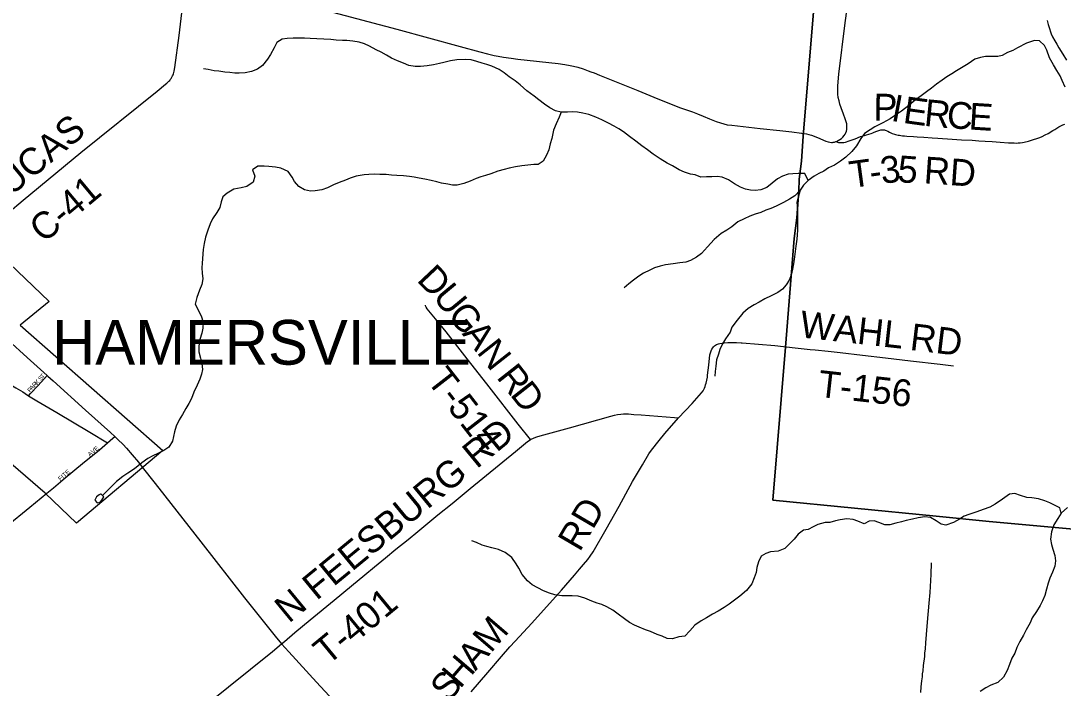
# Model space of a CAD drawing. Extents: x 1451455 to 1749751, y 218250 to 574981.
# Drawn here: x 1547410 to 1559063, y 333263 to 340729 of the extents above; entities that cross this region are included whole.
import ezdxf

# ---------------------------------------------------------------- set-up
doc = ezdxf.new("R2010")
doc.units = 0
for name, color, linetype in [('GM_X_City_Street', 7, 'Continuous'), ('GM_X_City_Street_Text', 7, 'Continuous'), ('GM_X_Corporation', 7, 'Continuous'), ('GM_X_Corporation_Text', 7, 'Continuous'), ('GM_X_County_Road', 7, 'Continuous'), ('GM_X_County_Road_Text', 7, 'Continuous'), ('GM_X_Minor_Lake', 7, 'Continuous'), ('GM_X_Minor_River', 7, 'Continuous'), ('GM_X_State_Route', 7, 'Continuous'), ('GM_X_Township', 7, 'Continuous'), ('GM_X_Township_Road', 7, 'Continuous'), ('GM_X_Township_Road_Text', 7, 'Continuous'), ('GM_X_Township_ROW', 7, 'Continuous')]:
    doc.layers.add(name, color=color, linetype=linetype)

msp = doc.modelspace()

# ---------------------------------------------------------------- linework, layer by layer
at = {"layer": 'GM_X_City_Street'}
for points in [[(1546520, 337118), (1546754, 336979), (1546929, 336877), (1547135, 336755), (1547355, 336624), (1547432, 336578), (1547457, 336559), (1547494, 336534)], [(1547494, 336534), (1547516, 336558), (1547598, 336646), (1547676, 336729), (1547705, 336761)], [(1547494, 336534), (1547589, 336477), (1547812, 336345), (1548181, 336126), (1548378, 336008)], [(1548378, 336008), (1548438, 336061), (1548459, 336079)], [(1547776, 335505), (1547906, 335615), (1548101, 335775), (1548291, 335930), (1548378, 336008)]]:
    msp.add_lwpolyline(points, dxfattribs=at)
at = {"layer": 'GM_X_Corporation'}
msp.add_lwpolyline([(1545771, 339460), (1547725, 337590), (1547404, 337324), (1548996, 335923), (1548033, 335108), (1547682, 335446), (1545644, 337205)], dxfattribs=at)
at = {"layer": 'GM_X_County_Road'}
for points in [[(1556521, 339378), (1556529, 339380), (1556546, 339389), (1556566, 339400), (1556584, 339413), (1556600, 339428), (1556615, 339445), (1556625, 339461), (1556632, 339476), (1556639, 339493), (1556643, 339512), (1556646, 339534), (1556646, 339556), (1556643, 339575), (1556638, 339597), (1556627, 339631), (1556607, 339686), (1556581, 339754), (1556566, 339797), (1556557, 339832), (1556549, 339871), (1556544, 339908), (1556542, 339950), (1556542, 339997), (1556546, 340046), (1556555, 340131), (1556627, 340707), (1556716, 341351)], [(1547097, 338440), (1547435, 338724), (1548080, 339256), (1548934, 339943), (1549028, 340019), (1549042, 340030), (1549052, 340041), (1549065, 340053), (1549074, 340063), (1549081, 340073), (1549091, 340084), (1549099, 340098), (1549106, 340113), (1549111, 340125), (1549115, 340136), (1549120, 340151), (1549123, 340164), (1549131, 340206), (1549179, 340564), (1549224, 340945)], [(1550837, 340841), (1551614, 340636), (1552320, 340443), (1552541, 340381), (1552626, 340358), (1552700, 340342), (1552745, 340333), (1552806, 340323), (1552890, 340311), (1552968, 340301), (1553418, 340250), (1553493, 340240), (1553551, 340230), (1553587, 340223), (1553638, 340209), (1553698, 340190), (1553754, 340171), (1553784, 340159), (1553818, 340146), (1553881, 340119), (1553917, 340105), (1554009, 340069), (1554307, 339948), (1554531, 339856), (1554785, 339757), (1554918, 339709), (1554975, 339687), (1555037, 339663), (1555108, 339634), (1555183, 339603), (1555232, 339586), (1555271, 339575), (1555306, 339567), (1555359, 339560), (1555675, 339523), (1555894, 339500), (1556031, 339486), (1556138, 339472), (1556140, 339472)], [(1558885, 340733), (1558896, 340689), (1558909, 340642), (1558920, 340607), (1558930, 340582), (1558944, 340551), (1558968, 340506), (1558992, 340467), (1559015, 340428), (1559060, 340355), (1559100, 340290)], [(1556140, 339472), (1556194, 339463), (1556219, 339457), (1556248, 339449), (1556298, 339432), (1556343, 339413), (1556382, 339395), (1556408, 339384), (1556436, 339375), (1556455, 339371), (1556472, 339369), (1556485, 339369), (1556493, 339370), (1556508, 339373), (1556521, 339378)]]:
    msp.add_lwpolyline(points, dxfattribs=at)
at = {"layer": 'GM_X_Minor_Lake'}
for points in [[(1548287, 335425), (1548254, 335402), (1548238, 335366), (1548263, 335336), (1548295, 335345), (1548316, 335367), (1548336, 335403)], [(1548336, 335403), (1548308, 335432), (1548300, 335433), (1548287, 335425)]]:
    msp.add_lwpolyline(points, dxfattribs=at)
at = {"layer": 'GM_X_Minor_River'}
for points in [[(1556213, 338944), (1556174, 339021), (1556100, 339020), (1556040, 339017), (1555990, 339012), (1555925, 338991), (1555871, 338962), (1555808, 338911), (1555749, 338863), (1555683, 338838), (1555620, 338831), (1555566, 338834), (1555510, 338847), (1555457, 338866), (1555389, 338905), (1555320, 338950), (1555250, 338978), (1555196, 338986), (1555136, 338985), (1555074, 338984), (1555012, 338981), (1554947, 339007), (1554895, 339015), (1554829, 339036), (1554769, 339063), (1554694, 339105), (1554634, 339138), (1554557, 339185), (1554480, 339238), (1554417, 339284), (1554353, 339331), (1554286, 339382), (1554215, 339435), (1554148, 339486), (1554096, 339519), (1554043, 339550), (1553981, 339585), (1553906, 339622), (1553838, 339651), (1553760, 339679), (1553691, 339696), (1553633, 339707), (1553577, 339710), (1553521, 339707), (1553449, 339708), (1553389, 339723), (1553323, 339756), (1553266, 339795), (1553201, 339844), (1553147, 339885), (1553066, 339946), (1552991, 340012), (1552938, 340057), (1552870, 340102), (1552815, 340147), (1552756, 340186), (1552676, 340223), (1552620, 340240), (1552569, 340255), (1552509, 340274), (1552443, 340291), (1552377, 340296), (1552283, 340293), (1552213, 340281), (1552140, 340264), (1552090, 340252), (1552024, 340238), (1551954, 340227), (1551877, 340218), (1551819, 340219), (1551749, 340230), (1551688, 340255), (1551622, 340282), (1551555, 340311), (1551497, 340344), (1551438, 340379), (1551382, 340406), (1551309, 340445), (1551251, 340470), (1551191, 340489), (1551121, 340500), (1551055, 340508), (1551005, 340508), (1550935, 340513), (1550875, 340518), (1550799, 340524), (1550719, 340527), (1550643, 340532), (1550581, 340533), (1550509, 340536), (1550453, 340535), (1550389, 340532), (1550331, 340523), (1550272, 340486), (1550241, 340428), (1550202, 340353), (1550169, 340301), (1550110, 340228), (1550055, 340189), (1549989, 340160), (1549916, 340147)], [(1559085, 339986), (1559052, 340063), (1559029, 340115), (1558994, 340174), (1558955, 340236), (1558912, 340315), (1558879, 340400), (1558856, 340452), (1558797, 340504), (1558743, 340510), (1558652, 340478), (1558553, 340425), (1558499, 340398), (1558442, 340373), (1558382, 340342), (1558331, 340329), (1558277, 340329), (1558193, 340329), (1558137, 340320), (1558075, 340301), (1558000, 340246), (1557925, 340201), (1557872, 340170), (1557820, 340136), (1557761, 340101), (1557709, 340066), (1557646, 340021), (1557591, 339976), (1557534, 339935), (1557475, 339888), (1557409, 339840), (1557336, 339782), (1557254, 339717), (1557200, 339680), (1557127, 339633), (1557048, 339586), (1556957, 339541), (1556905, 339510), (1556842, 339467), (1556801, 339411), (1556752, 339330), (1556700, 339267), (1556635, 339204), (1556573, 339159), (1556508, 339114), (1556441, 339083), (1556387, 339047), (1556332, 339020), (1556278, 338989), (1556213, 338944), (1556160, 338889), (1556123, 338835)], [(1549916, 340147), (1549852, 340142), (1549802, 340143), (1549746, 340150), (1549692, 340155), (1549624, 340164), (1549571, 340171), (1549503, 340186), (1549451, 340193)], [(1553449, 339708), (1553428, 339652), (1553394, 339576), (1553365, 339505), (1553346, 339411), (1553329, 339353), (1553312, 339287), (1553287, 339224), (1553249, 339160), (1553195, 339123), (1553145, 339120), (1553079, 339115), (1553012, 339106), (1552940, 339097), (1552870, 339082), (1552814, 339067), (1552743, 339046), (1552665, 339017), (1552606, 338998), (1552552, 338983), (1552500, 338964), (1552433, 338935), (1552363, 338910), (1552288, 338891), (1552236, 338890), (1552182, 338901), (1552112, 338914), (1552059, 338927), (1551999, 338942), (1551927, 338959), (1551863, 338968), (1551809, 338981), (1551755, 338988), (1551689, 338993), (1551615, 339000), (1551555, 339003), (1551493, 339008), (1551423, 339011), (1551369, 339014), (1551301, 339009), (1551247, 339006), (1551159, 338989), (1551090, 338969), (1551040, 338947), (1550969, 338920), (1550905, 338895), (1550838, 338862), (1550774, 338839), (1550702, 338825), (1550648, 338823), (1550582, 338839), (1550518, 338876), (1550471, 338930), (1550442, 338981), (1550399, 339044), (1550315, 339079), (1550258, 339090), (1550184, 339099), (1550130, 339104), (1550060, 339101), (1549999, 339062), (1550026, 338992), (1550009, 338922), (1549938, 338875), (1549872, 338860), (1549791, 338845), (1549718, 338800), (1549668, 338759), (1549649, 338703), (1549634, 338641), (1549601, 338584), (1549552, 338515), (1549527, 338459), (1549500, 338387), (1549474, 338309), (1549459, 338238), (1549450, 338170), (1549436, 338018), (1549435, 337966), (1549436, 337907), (1549443, 337843), (1549434, 337779), (1549409, 337714), (1549377, 337634), (1549360, 337560), (1549424, 337427), (1549447, 337356), (1549446, 337292), (1549433, 337236), (1549410, 337165), (1549401, 337089), (1549399, 337024), (1549418, 336956), (1549433, 336896), (1549442, 336827), (1549429, 336776), (1549411, 336720), (1549381, 336652), (1549344, 336575), (1549317, 336505), (1549288, 336447)], [(1556123, 338835), (1556064, 338770), (1556005, 338733), (1555938, 338696), (1555856, 338655), (1555795, 338630), (1555737, 338609), (1555684, 338586), (1555618, 338565), (1555560, 338542), (1555497, 338515), (1555426, 338480), (1555357, 338425), (1555301, 338386), (1555238, 338349), (1555163, 338284), (1555086, 338199), (1555020, 338126), (1554962, 338085), (1554897, 338048), (1554845, 338030), (1554778, 338020), (1554704, 338011), (1554618, 337998), (1554556, 337983), (1554493, 337964), (1554443, 337941), (1554370, 337904), (1554320, 337873), (1554259, 337828), (1554208, 337788), (1554155, 337743)], [(1556123, 338835), (1556087, 338696), (1556092, 338631), (1556093, 338575), (1556094, 338513), (1556092, 338385), (1556089, 338335), (1556084, 338285), (1556075, 338207), (1556068, 338149), (1556061, 338087), (1556049, 338011), (1556036, 337949), (1556021, 337883), (1556000, 337828), (1555967, 337776), (1555925, 337725), (1555872, 337691), (1555797, 337652), (1555729, 337620), (1555666, 337580), (1555610, 337553), (1555543, 337512), (1555480, 337457), (1555417, 337380), (1555357, 337301), (1555340, 337245), (1555289, 337172), (1555254, 337116), (1555223, 337053), (1555208, 337001), (1555189, 336937), (1555180, 336867), (1555173, 336807), (1555170, 336755)], [(1549288, 336447), (1549253, 336392), (1549216, 336324), (1549181, 336263), (1549148, 336195), (1549129, 336131), (1549116, 336079), (1549105, 336027), (1549064, 335960), (1549009, 335921), (1548943, 335888), (1548886, 335863), (1548830, 335831), (1548761, 335784), (1548682, 335718), (1548605, 335669), (1548550, 335630), (1548479, 335575), (1548406, 335502), (1548321, 335418)], [(1559041, 335222), (1559026, 335282), (1558966, 335309), (1558913, 335336), (1558857, 335357), (1558789, 335382), (1558713, 335393), (1558657, 335396), (1558586, 335417), (1558522, 335442), (1558464, 335435), (1558383, 335379), (1558304, 335322), (1558243, 335289), (1558167, 335262), (1558098, 335237), (1558010, 335204), (1557957, 335187), (1557903, 335152), (1557836, 335117), (1557752, 335088), (1557698, 335097), (1557644, 335134), (1557579, 335171), (1557515, 335178), (1557443, 335167), (1557380, 335154), (1557306, 335140), (1557254, 335124), (1557193, 335109), (1557125, 335090), (1557071, 335091), (1557003, 335118), (1556950, 335133), (1556893, 335130), (1556839, 335101), (1556769, 335130), (1556716, 335151), (1556646, 335158), (1556571, 335147), (1556519, 335134), (1556453, 335115), (1556403, 335116), (1556322, 335095), (1556268, 335068), (1556211, 335039), (1556161, 335030), (1556102, 334987), (1556055, 334931), (1556003, 334876), (1555950, 334825), (1555875, 334796), (1555791, 334789), (1555739, 334770), (1555688, 334739), (1555657, 334675), (1555638, 334612), (1555629, 334558), (1555608, 334498), (1555581, 334430), (1555522, 334355), (1555449, 334292), (1555390, 334247), (1555329, 334204), (1555274, 334165), (1555206, 334126), (1555143, 334089), (1555076, 334050), (1555014, 334016), (1554945, 333966), (1554888, 333906), (1554833, 333845), (1554767, 333836), (1554696, 333813), (1554634, 333820), (1554579, 333843), (1554525, 333862), (1554451, 333895), (1554392, 333916), (1554324, 333944), (1554272, 333966), (1554215, 333997), (1554157, 334040), (1554088, 334092), (1554029, 334135), (1553963, 334174), (1553906, 334197), (1553854, 334214), (1553792, 334235), (1553717, 334270), (1553641, 334291), (1553575, 334296), (1553523, 334295), (1553459, 334296), (1553379, 334307), (1553319, 334326), (1553252, 334350), (1553125, 334420), (1553073, 334465), (1553014, 334536), (1552977, 334604)], [(1559112, 335285), (1559041, 335222), (1559002, 335160), (1558957, 335091), (1558931, 335011), (1558922, 334929), (1558933, 334871), (1558948, 334818), (1558969, 334748), (1558978, 334688), (1558971, 334626), (1558944, 334560), (1558915, 334492), (1558894, 334436), (1558875, 334371), (1558858, 334299), (1558833, 334239), (1558806, 334187), (1558765, 334122), (1558716, 334049), (1558693, 333995), (1558649, 333917), (1558620, 333856), (1558577, 333786), (1558544, 333719), (1558523, 333655), (1558488, 333597), (1558463, 333528), (1558438, 333462), (1558397, 333386), (1558332, 333325), (1558253, 333295), (1558197, 333268), (1558136, 333224)], [(1552977, 334604), (1552948, 334655), (1552899, 334724), (1552824, 334779), (1552749, 334813), (1552675, 334834), (1552621, 334847), (1552569, 334864), (1552504, 334891), (1552452, 334911)]]:
    msp.add_lwpolyline(points, dxfattribs=at)
at = {"layer": 'GM_X_State_Route'}
for points in [[(1545300, 338863), (1545386, 338796), (1545503, 338706), (1545601, 338631), (1545642, 338591), (1545763, 338485), (1545844, 338415), (1545947, 338326), (1546054, 338234), (1546214, 338093), (1546385, 337942), (1546454, 337881), (1546598, 337755), (1546782, 337592), (1546872, 337511), (1546872, 337511), (1546958, 337434), (1547269, 337157), (1547482, 336963), (1547705, 336761), (1547712, 336753)], [(1547712, 336753), (1547771, 336700), (1548134, 336374), (1548412, 336123), (1548459, 336079), (1548496, 336045), (1548552, 335990), (1548591, 335949), (1548656, 335875), (1548726, 335792), (1548768, 335736)], [(1548768, 335736), (1548911, 335553)], [(1548911, 335553), (1549020, 335413), (1549423, 334899), (1549912, 334273), (1550252, 333844), (1550325, 333760)], [(1547387, 331409), (1547462, 331473), (1548027, 331926), (1548702, 332453), (1549487, 333079), (1550222, 333673), (1550325, 333760)], [(1550325, 333760), (1550406, 333669), (1550716, 333331), (1551139, 332873)]]:
    msp.add_lwpolyline(points, dxfattribs=at)
at = {"layer": 'GM_X_Township'}
for points in [[(1557337, 353299), (1556866, 347670), (1556372, 342029), (1556370, 341996), (1556157, 339438), (1556139, 339160), (1556115, 338987), (1556113, 338953), (1556107, 338826), (1556086, 338526), (1556057, 338294), (1555957, 337079), (1555817, 335367), (1557644, 335187), (1558236, 335129), (1560290, 334940)], [(1574820, 333643), (1569350, 334108), (1564693, 334544), (1561710, 334829), (1560290, 334940), (1558236, 335129), (1557644, 335187), (1555817, 335367), (1555957, 337079), (1556057, 338294), (1556086, 338526), (1556107, 338826), (1556113, 338953), (1556115, 338987), (1556139, 339160), (1556157, 339438), (1556370, 341996), (1556372, 342029), (1556866, 347670), (1557337, 353299)]]:
    msp.add_lwpolyline(points, dxfattribs=at)
at = {"layer": 'GM_X_Township_Road'}
for points in [[(1556521, 339378), (1556539, 339373), (1556550, 339369), (1556559, 339368), (1556573, 339367), (1556589, 339367), (1556610, 339369), (1556628, 339373), (1556670, 339386), (1556737, 339409), (1556799, 339433), (1556843, 339447), (1556865, 339454), (1556890, 339461), (1556918, 339469), (1556936, 339476), (1556950, 339482), (1556979, 339493), (1557001, 339503), (1557013, 339507), (1557025, 339510), (1557035, 339511), (1557046, 339511), (1557055, 339511), (1557064, 339509), (1557073, 339507), (1557083, 339502), (1557101, 339494), (1557121, 339483), (1557135, 339476), (1557153, 339468), (1557176, 339460), (1557190, 339456), (1557205, 339453), (1557219, 339450), (1557233, 339448), (1557249, 339446), (1557266, 339443), (1557288, 339441), (1557317, 339439), (1557389, 339433), (1557431, 339430), (1557507, 339426), (1557599, 339420), (1557661, 339416), (1557821, 339406), (1557926, 339399), (1558045, 339392), (1558119, 339387), (1558192, 339383), (1558268, 339378), (1558357, 339371), (1558452, 339365), (1558517, 339362), (1558539, 339361), (1558561, 339362), (1558584, 339364), (1558609, 339367), (1558628, 339370), (1558674, 339383), (1558720, 339396), (1558781, 339416), (1558803, 339425), (1558830, 339436), (1558862, 339452), (1558897, 339470), (1558948, 339500), (1558970, 339513), (1559015, 339541), (1559036, 339555), (1559060, 339567), (1559082, 339573)], [(1553108, 336044), (1552970, 336216), (1552647, 336634), (1552374, 336982), (1552164, 337251), (1552046, 337396), (1551972, 337484), (1551954, 337507), (1551942, 337527), (1551935, 337542), (1551934, 337546)], [(1554763, 336287), (1554916, 336448), (1554969, 336506), (1555020, 336566), (1555038, 336590), (1555053, 336618), (1555061, 336639), (1555065, 336655), (1555071, 336674), (1555079, 336709), (1555085, 336741), (1555088, 336766), (1555100, 336877), (1555114, 336991), (1555119, 337016), (1555127, 337038), (1555136, 337055), (1555145, 337069), (1555154, 337081), (1555164, 337091), (1555175, 337099), (1555189, 337108), (1555200, 337113), (1555209, 337116), (1555225, 337120)], [(1555225, 337120), (1555273, 337126), (1555315, 337129), (1555371, 337131), (1555410, 337130), (1555462, 337127)], [(1555462, 337127), (1555476, 337126), (1555656, 337112), (1555838, 337098), (1555935, 337087)], [(1555935, 337087), (1556099, 337068), (1556235, 337053), (1556290, 337047), (1556434, 337033), (1556571, 337019), (1556821, 336989), (1557075, 336959), (1557356, 336926), (1557688, 336887), (1557838, 336869)], [(1553108, 336044), (1553147, 336062), (1553177, 336073), (1553216, 336086), (1553545, 336176), (1554007, 336306), (1554048, 336317), (1554080, 336324), (1554116, 336329), (1554148, 336332), (1554175, 336332), (1554204, 336331), (1554263, 336326), (1554345, 336321), (1554626, 336300), (1554717, 336291), (1554763, 336287)], [(1552444, 333221), (1552630, 333438), (1552783, 333618), (1552878, 333726), (1552935, 333789), (1553124, 333990), (1553454, 334359), (1553600, 334528), (1553654, 334593), (1553702, 334647), (1553748, 334703), (1553775, 334739), (1553808, 334789), (1553953, 335042), (1554098, 335299), (1554248, 335576), (1554326, 335705), (1554361, 335760), (1554432, 335883), (1554459, 335924), (1554546, 336034), (1554611, 336112), (1554763, 336287)], [(1550325, 333760), (1550356, 333786), (1550473, 333885), (1550645, 334027), (1550914, 334247), (1551107, 334409), (1551254, 334530), (1551365, 334622), (1551487, 334721), (1551604, 334816), (1551739, 334925), (1551847, 335016), (1552071, 335201), (1552232, 335329), (1552435, 335495), (1552939, 335911), (1553075, 336021), (1553093, 336034), (1553108, 336044)], [(1547510, 335287), (1547699, 335443), (1547776, 335505)], [(1546738, 334645), (1546759, 334663), (1547246, 335071), (1547510, 335287)], [(1557471, 333215), (1557477, 333277), (1557484, 333345), (1557489, 333390), (1557492, 333423), (1557496, 333458), (1557503, 333517), (1557515, 333618), (1557518, 333654), (1557522, 333702)]]:
    msp.add_lwpolyline(points, dxfattribs=at)
at = {"layer": 'GM_X_Township_ROW'}
msp.add_lwpolyline([(1557522, 333702), (1557528, 333771), (1557536, 333863), (1557548, 334000), (1557565, 334213), (1557576, 334333), (1557581, 334399), (1557588, 334536), (1557592, 334664)], dxfattribs=at)

# ---------------------------------------------------------------- texts
at = {"layer": 'GM_X_City_Street_Text'}
for s, rotation, p in [('T', 46.2365, (1547656, 336723)), ('R', 47.2971, (1547566, 336626)), ('K', 47.2955, (1547593, 336655)), ('S', 47.2997, (1547632, 336697)), ('P', 47.2999, (1547513, 336568)), ('A', 47.2955, (1547536, 336594)), ('AVE', 39.5626, (1548182, 335851)), ('FITE', 40.8174, (1547852, 335578))]:
    msp.add_text(s, height=50, rotation=rotation, dxfattribs=at).set_placement(p)
at = {"layer": 'GM_X_Corporation_Text'}
msp.add_text('HAMERSVILLE', height=500, rotation=0, dxfattribs=at).set_placement((1547759, 336882))
at = {"layer": 'GM_X_County_Road_Text'}
for s, rotation, p in [('LUCAS', 39.8047, (1547127, 338619)), ('C-41', 39.8935, (1547665, 338234))]:
    msp.add_text(s, height=300, rotation=rotation, dxfattribs=at).set_placement(p)
at = {"layer": 'GM_X_Township_Road_Text'}
for s, rotation, p in [('P', 359.292, (1556940, 339614)), ('I', 349.529, (1557129, 339613)), ('E', 352.023, (1557264, 339588)), ('R', 354.332, (1557500, 339555)), ('C', 356.2247, (1557756, 339530)), ('E', 356.4018, (1558002, 339514)), ('3', 7.1218, (1557037, 338904)), ('5', 355.5488, (1557204, 338926)), ('T', 7.7592, (1556693, 338857)), ('RD', 356.0212, (1557499, 338912)), ('-', 7.736, (1556916, 338887)), ('D', 313.3706, (1551827, 337824)), ('U', 309.7069, (1552005, 337636)), ('G', 308.2357, (1552172, 337434)), ('WAHL', 353.6093, (1556109, 337189)), ('A', 308.2084, (1552336, 337227)), ('RD', 353.1182, (1557341, 337048)), ('N', 308.2086, (1552499, 337020)), ('R', 308.2075, (1552719, 336740)), ('T-514', 307.8258, (1551939, 336704)), ('T-156', 353.6299, (1556312, 336524)), ('D', 308.2086, (1552872, 336546)), ('N FEESBURG RD', 39.4445, (1550406, 333982)), ('RD', 59.6196, (1553658, 334778)), ('T-401', 39.4467, (1550839, 333511)), ('M', 49.3511, (1552664, 333648)), ('A', 49.3509, (1552492, 333448)), ('H', 49.3523, (1552320, 333248)), ('S', 49.35, (1552189, 333094))]:
    msp.add_text(s, height=300, rotation=rotation, dxfattribs=at).set_placement(p)

doc.saveas('drawing.dxf')
